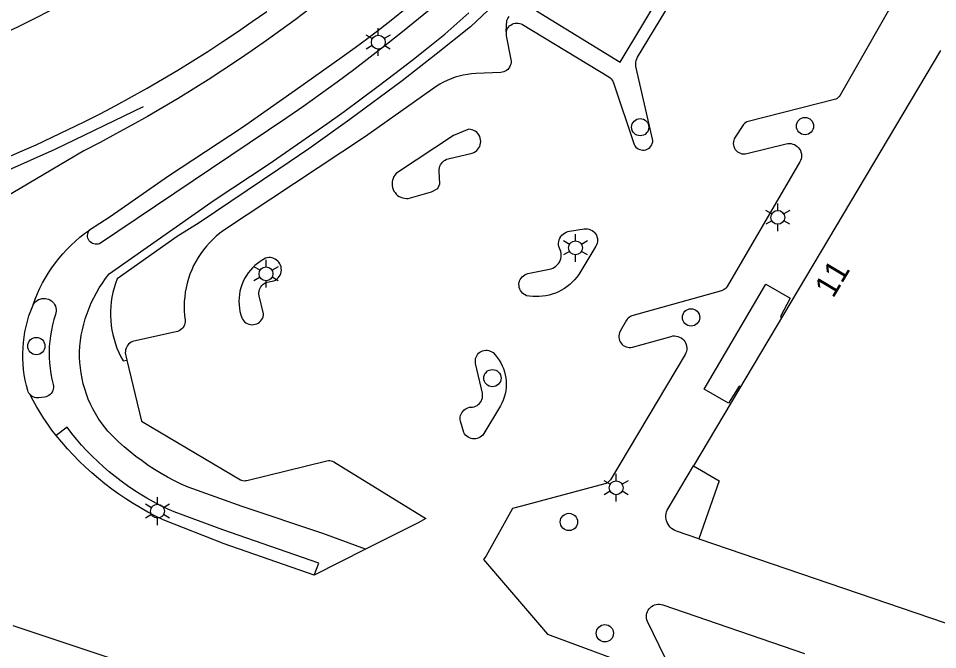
# Model space of a CAD drawing. Extents: x 122462 to 123306, y 485548 to 486417.
# Drawn here: x 122534.9 to 122594.5, y 485893.5 to 485934.4 of the extents above; entities that cross this region are included whole.
import ezdxf

# ---------------------------------------------------------------- set-up
doc = ezdxf.new("R2010")
doc.units = 0
for name, color, linetype in [('B-WE-IE-MEUBILAIR_WEGMEUBILAIR_VERKEERSBORD-S', 7, 'Continuous'), ('Level 1', 7, 'Continuous'), ('Level 11', 7, 'Continuous'), ('Level 17', 7, 'Continuous'), ('Level 24', 7, 'Continuous'), ('Level 50', 7, 'Continuous'), ('Level 53', 7, 'Continuous')]:
    doc.layers.add(name, color=color, linetype=linetype)

msp = doc.modelspace()

# ---------------------------------------------------------------- linework, layer by layer
at = {"layer": 'Level 1'}
msp.add_line((122594.715, 485932.358), (122578.689, 485905.41), dxfattribs=at)
for points in [[(122578.689, 485905.41), (122580.342, 485904.432), (122579.039, 485900.679)], [(122579.039, 485900.679), (122609.071, 485890.432), (122627.809, 485884.039), (122627.989, 485884.549), (122627.707, 485884.649), (122627.853, 485885.077)]]:
    msp.add_lwpolyline(points, dxfattribs=at)
at = {"layer": 'Level 11'}
msp.add_lwpolyline([(122581.736, 485910.532), (122581.654, 485910.568), (122580.956, 485909.469), (122579.375, 485910.374), (122583.388, 485917.199), (122584.966, 485916.281), (122584.325, 485915.095), (122584.409, 485915.027)], dxfattribs=at)
at = {"layer": 'Level 17'}
msp.add_line((122557.413, 485899.995), (122554.09, 485898.319), dxfattribs=at)
for points in [[(122590.3, 485977.359), (122577.5, 485966.539), (122570.31, 485960.499), (122561.81, 485953.259), (122553.49, 485946.279), (122549.337, 485943.016), (122548.455, 485942.327), (122547.563, 485941.65), (122546.662, 485940.986), (122545.752, 485940.335), (122544.833, 485939.696), (122543.905, 485939.07), (122542.968, 485938.458), (122542.023, 485937.858), (122541.069, 485937.272), (122540.108, 485936.699), (122539.138, 485936.139), (122538.161, 485935.593), (122537.176, 485935.061), (122536.184, 485934.543), (122535.185, 485934.038), (122534.182, 485933.55)], [(122568.504, 485934.929), (122573.932, 485931.589), (122579.741, 485941.282)], [(122566.546, 485933.597), (122566.58, 485933.694), (122566.627, 485933.786), (122566.687, 485933.87), (122566.759, 485933.945), (122566.84, 485934.008), (122566.929, 485934.06), (122567.025, 485934.099), (122567.125, 485934.123), (122567.223, 485934.131), (122567.321, 485934.126), (122567.417, 485934.107), (122567.51, 485934.075), (122567.597, 485934.031), (122573.203, 485930.642), (122573.283, 485930.585), (122573.355, 485930.517), (122573.417, 485930.44), (122573.467, 485930.355), (122573.505, 485930.264), (122574.84, 485926.259), (122574.889, 485926.171), (122574.952, 485926.093), (122575.026, 485926.025), (122575.11, 485925.97), (122575.202, 485925.929), (122575.299, 485925.903), (122575.399, 485925.892), (122575.499, 485925.897), (122575.598, 485925.918), (122575.691, 485925.955), (122575.778, 485926.006), (122575.856, 485926.069), (122575.922, 485926.144), (122575.976, 485926.229), (122576.016, 485926.322), (122576.041, 485926.419), (122576.05, 485926.519), (122574.973, 485931.229), (122574.953, 485931.347), (122574.947, 485931.466), (122574.956, 485931.585), (122574.979, 485931.701), (122575.016, 485931.815), (122575.066, 485931.923), (122580.14, 485940.319)], [(122592.374, 485936.785), (122588.196, 485929.451), (122588.142, 485929.371), (122588.076, 485929.301), (122587.999, 485929.243), (122587.914, 485929.197), (122587.823, 485929.166), (122582.237, 485927.747), (122582.152, 485927.719), (122582.073, 485927.678), (122582, 485927.626), (122581.936, 485927.563), (122581.882, 485927.492), (122581.383, 485926.724), (122581.333, 485926.632), (122581.297, 485926.534), (122581.276, 485926.432), (122581.27, 485926.327), (122581.28, 485926.223), (122581.306, 485926.122), (122581.346, 485926.026), (122581.4, 485925.936), (122581.467, 485925.856), (122581.545, 485925.786), (122581.632, 485925.729), (122581.727, 485925.686), (122581.828, 485925.657), (122581.931, 485925.643), (122582.036, 485925.645), (122582.139, 485925.663), (122584.699, 485926.302), (122584.807, 485926.321), (122584.918, 485926.325), (122585.027, 485926.314), (122585.134, 485926.288), (122585.236, 485926.247), (122585.332, 485926.193), (122585.42, 485926.126), (122585.497, 485926.048), (122585.563, 485925.96), (122585.617, 485925.863), (122585.656, 485925.76), (122585.681, 485925.653), (122585.691, 485925.544), (122585.686, 485925.434), (122585.666, 485925.325), (122585.632, 485925.221), (122585.583, 485925.122), (122580.868, 485917.044), (122580.816, 485916.968), (122580.752, 485916.901), (122580.679, 485916.845), (122580.599, 485916.801), (122580.512, 485916.769), (122574.699, 485915.132), (122574.612, 485915.1), (122574.53, 485915.054), (122574.456, 485914.997), (122574.393, 485914.929), (122574.34, 485914.852), (122573.932, 485914.138), (122573.888, 485914.045), (122573.857, 485913.946), (122573.842, 485913.844), (122573.842, 485913.741), (122573.857, 485913.639), (122573.886, 485913.54), (122573.93, 485913.447), (122573.987, 485913.361), (122574.057, 485913.284), (122574.136, 485913.219), (122574.225, 485913.166), (122574.32, 485913.126), (122574.42, 485913.101), (122574.523, 485913.091), (122574.626, 485913.096), (122574.727, 485913.116), (122577.237, 485913.811), (122577.347, 485913.833), (122577.458, 485913.84), (122577.57, 485913.831), (122577.679, 485913.807), (122577.784, 485913.768), (122577.882, 485913.714), (122577.972, 485913.648)], [(122561.889, 485935.262), (122560.859, 485934.41), (122559.821, 485933.568), (122558.774, 485932.737), (122557.719, 485931.916), (122556.656, 485931.107), (122555.584, 485930.308), (122554.504, 485929.521), (122553.416, 485928.744), (122552.32, 485927.979), (122540.168, 485919.821), (122540.079, 485919.794), (122539.988, 485919.782), (122539.895, 485919.785), (122539.804, 485919.803), (122539.718, 485919.835), (122539.637, 485919.881), (122539.566, 485919.94)], [(122566.13, 485935.699), (122564.23, 485933.889), (122562.01, 485932.109), (122559.8, 485930.379), (122556.4, 485927.869), (122553.74, 485925.979), (122551.8, 485924.649), (122546.63, 485921.182), (122545.198, 485920.297), (122541.303, 485917.531), (122541.2, 485917.243), (122541.111, 485916.95), (122541.036, 485916.653), (122540.976, 485916.353), (122540.931, 485916.05), (122540.901, 485915.745), (122540.885, 485915.44), (122540.885, 485915.133), (122540.9, 485914.828), (122540.93, 485914.523), (122540.975, 485914.22), (122541.035, 485913.92), (122541.109, 485913.623), (122541.198, 485913.33), (122541.301, 485913.042), (122541.418, 485912.759), (122541.549, 485912.482), (122541.693, 485912.212), (122541.942, 485912.271)], [(122553.774, 485935.039), (122552.859, 485934.35), (122551.936, 485933.672), (122551.005, 485933.006), (122550.066, 485932.35), (122549.12, 485931.706), (122548.165, 485931.073), (122547.204, 485930.451), (122546.234, 485929.841), (122545.258, 485929.243), (122544.275, 485928.656), (122543.284, 485928.081), (122542.264, 485927.505), (122541.236, 485926.941), (122540.202, 485926.39), (122539.161, 485925.851), (122527.331, 485918.861)], [(122533.938, 485925.315), (122534.999, 485925.771), (122536.053, 485926.24), (122537.101, 485926.723), (122538.143, 485927.22), (122539.179, 485927.731), (122540.207, 485928.255), (122541.228, 485928.793), (122542.242, 485929.344), (122543.249, 485929.909), (122544.249, 485930.487), (122545.24, 485931.078), (122546.224, 485931.682), (122547.2, 485932.298), (122548.167, 485932.928), (122549.126, 485933.571), (122550.077, 485934.226), (122551.018, 485934.893)], [(122557.413, 485899.995), (122554.64, 485901.029), (122549.41, 485902.769), (122545.91, 485904.029), (122545.462, 485904.231), (122545.021, 485904.447), (122544.587, 485904.676), (122544.16, 485904.918), (122543.74, 485905.174), (122543.329, 485905.442), (122542.926, 485905.724), (122542.533, 485906.017), (122542.148, 485906.323), (122541.773, 485906.64), (122541.408, 485906.968), (122541.054, 485907.308), (122540.71, 485907.659), (122540.489, 485907.93), (122540.281, 485908.211), (122540.085, 485908.501), (122539.903, 485908.8), (122539.735, 485909.107), (122539.581, 485909.421), (122539.442, 485909.742), (122539.318, 485910.068), (122539.208, 485910.401), (122539.114, 485910.737), (122539.035, 485911.078), (122538.972, 485911.422), (122538.925, 485911.769), (122538.893, 485912.117), (122538.878, 485912.467), (122538.878, 485912.816), (122538.895, 485913.166), (122538.927, 485913.514), (122538.983, 485913.878), (122539.054, 485914.239), (122539.14, 485914.597), (122539.241, 485914.951), (122539.357, 485915.301), (122539.488, 485915.645), (122539.633, 485915.983), (122539.793, 485916.315), (122539.966, 485916.64), (122540.152, 485916.958), (122540.352, 485917.267), (122540.565, 485917.568), (122540.79, 485917.859), (122547.6, 485922.639), (122551.16, 485925.009), (122553.79, 485926.809), (122554.913, 485927.599), (122556.028, 485928.4), (122557.136, 485929.211), (122558.237, 485930.032), (122559.329, 485930.864), (122560.414, 485931.705), (122561.491, 485932.557), (122562.56, 485933.419), (122563.342, 485934.098), (122564.115, 485934.789)], [(122559.996, 485935.042), (122559.198, 485934.395), (122558.391, 485933.76), (122557.574, 485933.137), (122556.749, 485932.526), (122555.914, 485931.927), (122552.86, 485929.769), (122549.43, 485927.369), (122544.65, 485924.199), (122540.85, 485921.569), (122539.51, 485920.699)], [(122566.546, 485933.597), (122566.591, 485934.305), (122566.652, 485934.434), (122566.727, 485934.556)], [(122566.546, 485933.597), (122566.536, 485933.498), (122566.537, 485933.398), (122566.548, 485933.299), (122566.845, 485931.764), (122566.857, 485931.665), (122566.855, 485931.565), (122566.838, 485931.466), (122566.807, 485931.371), (122566.764, 485931.281), (122566.707, 485931.198), (122566.64, 485931.124), (122566.563, 485931.06), (122566.477, 485931.008), (122566.385, 485930.969), (122566.288, 485930.944), (122566.189, 485930.932), (122564.568, 485930.861), (122564.294, 485930.841), (122564.022, 485930.807), (122563.753, 485930.757), (122563.486, 485930.693), (122563.223, 485930.614), (122562.965, 485930.521), (122562.712, 485930.414), (122562.466, 485930.294), (122562.227, 485930.16), (122561.995, 485930.013), (122557.414, 485926.77), (122548.212, 485920.682), (122547.97, 485920.5), (122547.737, 485920.307), (122547.514, 485920.102), (122547.301, 485919.887), (122547.099, 485919.661), (122546.909, 485919.425), (122546.731, 485919.18), (122546.566, 485918.927), (122546.413, 485918.665), (122546.273, 485918.397), (122546.147, 485918.122), (122546.035, 485917.84), (122545.937, 485917.554), (122545.853, 485917.263), (122545.784, 485916.968), (122545.73, 485916.67), (122545.69, 485916.37), (122545.666, 485916.068), (122545.657, 485915.765), (122545.662, 485915.463), (122545.683, 485915.161), (122545.719, 485914.86), (122545.717, 485914.755), (122545.701, 485914.652), (122545.67, 485914.552), (122545.625, 485914.457), (122545.567, 485914.369), (122545.498, 485914.291), (122545.418, 485914.223), (122545.329, 485914.167), (122545.234, 485914.124), (122545.133, 485914.095), (122545.029, 485914.081), (122542.399, 485913.505), (122542.302, 485913.472), (122542.211, 485913.426), (122542.126, 485913.369), (122542.05, 485913.3), (122541.984, 485913.222), (122541.93, 485913.135), (122541.887, 485913.042), (122541.858, 485912.944), (122541.842, 485912.843), (122541.84, 485912.741), (122541.852, 485912.639), (122541.878, 485912.54), (122541.942, 485912.271)], [(122560.068, 485922.754), (122560.19, 485922.759), (122561.69, 485923.179), (122562.1, 485923.409), (122562.24, 485923.709), (122562.19, 485924.529), (122562.193, 485924.636), (122562.21, 485924.742), (122562.241, 485924.845), (122562.286, 485924.943), (122562.344, 485925.033), (122562.413, 485925.115), (122562.493, 485925.187), (122562.582, 485925.247), (122562.678, 485925.295), (122562.78, 485925.329), (122564.34, 485925.699), (122564.443, 485925.74), (122564.54, 485925.795), (122564.628, 485925.864), (122564.706, 485925.943), (122564.771, 485926.033), (122564.824, 485926.131), (122564.862, 485926.236), (122564.885, 485926.345), (122564.893, 485926.456), (122564.885, 485926.567), (122564.862, 485926.676), (122564.823, 485926.78), (122564.771, 485926.878), (122564.705, 485926.968), (122564.627, 485927.048), (122564.539, 485927.116), (122564.443, 485927.171), (122564.339, 485927.212), (122564.231, 485927.238), (122564.12, 485927.249), (122563.12, 485926.839), (122559.5, 485924.449), (122559.409, 485924.367), (122559.329, 485924.274), (122559.262, 485924.172), (122559.209, 485924.061), (122559.17, 485923.945), (122559.147, 485923.825), (122559.139, 485923.703), (122559.147, 485923.581), (122559.171, 485923.461), (122559.21, 485923.345), (122559.263, 485923.235), (122559.33, 485923.132), (122559.41, 485923.039), (122559.501, 485922.958), (122559.602, 485922.888), (122559.711, 485922.832), (122559.826, 485922.791), (122559.946, 485922.765), (122560.068, 485922.754)], [(122535.863, 485915.863), (122535.995, 485916.224), (122536.142, 485916.58), (122536.302, 485916.93), (122536.476, 485917.274), (122536.663, 485917.61), (122536.864, 485917.938), (122537.077, 485918.259), (122537.303, 485918.571), (122537.54, 485918.873), (122537.79, 485919.166), (122538.051, 485919.449), (122538.322, 485919.722), (122538.605, 485919.984), (122538.897, 485920.234), (122539.199, 485920.472), (122539.51, 485920.699)], [(122539.566, 485919.94), (122539.504, 485920.009), (122539.455, 485920.087), (122539.419, 485920.173), (122539.397, 485920.263), (122539.391, 485920.355), (122539.399, 485920.447), (122539.422, 485920.537), (122539.459, 485920.622), (122539.51, 485920.699)], [(122568.47, 485916.387), (122568.266, 485916.395), (122568.062, 485916.416), (122567.86, 485916.449), (122567.763, 485916.493), (122567.674, 485916.549), (122567.594, 485916.618), (122567.524, 485916.698), (122567.465, 485916.786), (122567.42, 485916.882), (122567.389, 485916.983), (122567.373, 485917.088), (122567.371, 485917.194), (122567.385, 485917.299), (122567.413, 485917.401), (122567.455, 485917.498), (122567.51, 485917.588), (122567.578, 485917.67), (122567.656, 485917.741), (122567.744, 485917.8), (122567.839, 485917.846), (122567.94, 485917.879), (122569.46, 485918.199), (122569.569, 485918.241), (122569.671, 485918.297), (122569.766, 485918.365), (122569.852, 485918.445), (122569.926, 485918.534), (122569.989, 485918.633), (122570.039, 485918.738), (122570.075, 485918.849), (122570.097, 485918.964), (122570.105, 485919.08), (122570.098, 485919.197), (122570.076, 485919.311), (122570.04, 485919.422), (122569.99, 485919.528), (122569.958, 485919.636), (122569.942, 485919.747), (122569.941, 485919.859), (122569.954, 485919.971), (122569.983, 485920.08), (122570.027, 485920.183), (122570.084, 485920.28), (122570.154, 485920.368), (122570.235, 485920.446), (122570.326, 485920.512), (122570.425, 485920.565), (122570.53, 485920.605), (122570.64, 485920.629), (122571.597, 485920.781), (122571.703, 485920.79), (122571.809, 485920.784), (122571.914, 485920.763), (122572.014, 485920.728), (122572.108, 485920.678), (122572.194, 485920.616), (122572.271, 485920.542), (122572.337, 485920.459), (122572.39, 485920.366), (122572.429, 485920.267), (122572.454, 485920.164), (122572.464, 485920.058), (122572.459, 485919.952), (122572.439, 485919.847), (122572.404, 485919.747), (122572.356, 485919.652), (122571.25, 485917.819), (122571.12, 485917.645), (122570.978, 485917.479), (122570.826, 485917.323), (122570.664, 485917.178), (122570.494, 485917.043), (122570.314, 485916.919), (122570.128, 485916.808), (122569.934, 485916.708), (122569.734, 485916.622), (122569.529, 485916.549), (122569.32, 485916.489), (122569.107, 485916.443), (122568.892, 485916.41), (122568.675, 485916.392), (122568.47, 485916.387)], [(122550.056, 485914.568), (122550.16, 485914.573), (122550.262, 485914.593), (122550.361, 485914.627), (122550.454, 485914.675), (122550.539, 485914.735), (122550.615, 485914.806), (122550.68, 485914.888), (122550.733, 485914.978), (122550.773, 485915.074), (122550.799, 485915.175), (122550.81, 485915.279), (122550.528, 485916.438), (122550.51, 485916.54), (122550.507, 485916.644), (122550.518, 485916.747), (122550.543, 485916.847), (122550.582, 485916.943), (122550.634, 485917.033), (122550.697, 485917.115), (122550.771, 485917.187), (122550.855, 485917.249), (122550.946, 485917.298), (122551.043, 485917.334), (122551.144, 485917.357), (122551.256, 485917.361), (122551.365, 485917.381), (122551.471, 485917.416), (122551.571, 485917.465), (122551.663, 485917.529), (122551.745, 485917.604), (122551.816, 485917.691), (122551.874, 485917.786), (122551.917, 485917.889), (122551.946, 485917.997), (122551.959, 485918.107), (122551.957, 485918.219), (122551.939, 485918.324), (122551.907, 485918.426), (122551.861, 485918.523), (122551.802, 485918.612), (122551.731, 485918.692), (122551.651, 485918.762), (122551.561, 485918.82), (122551.464, 485918.866), (122551.362, 485918.897), (122551.257, 485918.915), (122551.15, 485918.917), (122551.044, 485918.905), (122550.94, 485918.879), (122550.755, 485918.778), (122550.576, 485918.665), (122550.406, 485918.541), (122550.244, 485918.405), (122550.092, 485918.259), (122549.95, 485918.103), (122549.814, 485917.931), (122549.69, 485917.749), (122549.579, 485917.559), (122549.482, 485917.362), (122549.399, 485917.159), (122549.331, 485916.95), (122549.277, 485916.737), (122549.238, 485916.521), (122549.215, 485916.303), (122549.207, 485916.083), (122549.215, 485915.864), (122549.237, 485915.645), (122549.276, 485915.429), (122549.329, 485915.216), (122549.397, 485915.007), (122549.446, 485914.915), (122549.507, 485914.831), (122549.58, 485914.756), (122549.663, 485914.692), (122549.753, 485914.64), (122549.85, 485914.602), (122549.952, 485914.578), (122550.056, 485914.568)], [(122535.863, 485915.863), (122535.961, 485915.991), (122536.037, 485916.07), (122536.123, 485916.137), (122536.217, 485916.192), (122536.318, 485916.233), (122536.424, 485916.26), (122536.533, 485916.273), (122536.642, 485916.27), (122536.75, 485916.252), (122536.854, 485916.219), (122536.953, 485916.172), (122537.044, 485916.112), (122537.126, 485916.04), (122537.198, 485915.957), (122537.257, 485915.866), (122537.303, 485915.767), (122537.335, 485915.662), (122537.352, 485915.554), (122537.355, 485915.445), (122537.342, 485915.337), (122537.314, 485915.231), (122537.209, 485914.893), (122537.118, 485914.55), (122537.044, 485914.203), (122536.984, 485913.854), (122536.941, 485913.502), (122536.913, 485913.148), (122536.901, 485912.794), (122536.904, 485912.44), (122536.924, 485912.086), (122536.959, 485911.733), (122537.01, 485911.382), (122537.076, 485911.034), (122537.158, 485910.689), (122537.176, 485910.589), (122537.178, 485910.487), (122537.165, 485910.386), (122537.136, 485910.288), (122537.093, 485910.196), (122537.036, 485910.112), (122536.967, 485910.037), (122536.887, 485909.974), (122536.798, 485909.924), (122536.703, 485909.889), (122536.603, 485909.868), (122536.23, 485909.82), (122536.135, 485909.815), (122536.041, 485909.823), (122535.949, 485909.845), (122535.861, 485909.88), (122535.779, 485909.928), (122535.704, 485909.986), (122535.639, 485910.055)], [(122535.639, 485910.055), (122535.585, 485910.128), (122535.543, 485910.208), (122535.512, 485910.293), (122535.423, 485910.632), (122535.348, 485910.975), (122535.287, 485911.32), (122535.241, 485911.668), (122535.21, 485912.017), (122535.194, 485912.368), (122535.192, 485912.718), (122535.206, 485913.069), (122535.234, 485913.418), (122535.277, 485913.766), (122535.334, 485914.112), (122535.406, 485914.456), (122535.493, 485914.795), (122535.593, 485915.131), (122535.708, 485915.463), (122535.837, 485915.789), (122535.863, 485915.863)], [(122577.972, 485913.648), (122578.051, 485913.569), (122578.119, 485913.48), (122578.174, 485913.383), (122578.215, 485913.279), (122578.24, 485913.17), (122578.251, 485913.058), (122578.245, 485912.947), (122578.224, 485912.837), (122578.188, 485912.731), (122578.138, 485912.631), (122573.303, 485904.507), (122573.249, 485904.431), (122573.185, 485904.365), (122573.111, 485904.309), (122573.029, 485904.265), (122572.942, 485904.234), (122567.54, 485902.789), (122566.96, 485902.649), (122565.24, 485899.579), (122565.07, 485899.339), (122569.21, 485894.489), (122575.986, 485891.987)], [(122564.464, 485907.157), (122564.36, 485907.164), (122564.259, 485907.186), (122564.161, 485907.221), (122564.069, 485907.268), (122563.984, 485907.329), (122563.909, 485907.4), (122563.844, 485907.48), (122563.79, 485907.569), (122563.567, 485908.311), (122563.553, 485908.403), (122563.551, 485908.496), (122563.56, 485908.588), (122563.58, 485908.679), (122563.611, 485908.766), (122563.659, 485908.858), (122563.719, 485908.942), (122563.79, 485909.017), (122563.87, 485909.083), (122563.958, 485909.137), (122564.052, 485909.179), (122564.151, 485909.208), (122564.254, 485909.224), (122564.357, 485909.226), (122564.458, 485909.247), (122564.556, 485909.281), (122564.648, 485909.328), (122564.733, 485909.387), (122564.809, 485909.458), (122564.875, 485909.538), (122564.929, 485909.626), (122564.971, 485909.721), (122564.999, 485909.82), (122565.013, 485909.923), (122565.014, 485910.026), (122565, 485910.129), (122564.557, 485912.058), (122564.541, 485912.159), (122564.541, 485912.262), (122564.555, 485912.363), (122564.584, 485912.461), (122564.627, 485912.554), (122564.683, 485912.64), (122564.751, 485912.717), (122564.83, 485912.783), (122564.917, 485912.836), (122565.011, 485912.877), (122565.11, 485912.903), (122565.212, 485912.914), (122565.315, 485912.911), (122565.415, 485912.892), (122565.512, 485912.859), (122565.604, 485912.813), (122565.687, 485912.753), (122565.831, 485912.602), (122565.963, 485912.441), (122566.083, 485912.271), (122566.191, 485912.092), (122566.285, 485911.906), (122566.365, 485911.714), (122566.431, 485911.516), (122566.483, 485911.314), (122566.519, 485911.109), (122566.54, 485910.901), (122566.546, 485910.693), (122566.537, 485910.485), (122566.513, 485910.277), (122566.473, 485910.073), (122566.419, 485909.872), (122566.35, 485909.675), (122566.267, 485909.484), (122566.17, 485909.299), (122565.02, 485907.399), (122564.944, 485907.328), (122564.859, 485907.268), (122564.767, 485907.22), (122564.669, 485907.185), (122564.567, 485907.164), (122564.464, 485907.157)], [(122541.942, 485912.271), (122542.881, 485908.311), (122549.308, 485904.508), (122549.385, 485904.477), (122549.466, 485904.457), (122549.548, 485904.448), (122549.631, 485904.451), (122549.713, 485904.465), (122554.915, 485905.734), (122555.009, 485905.749), (122555.104, 485905.749), (122555.197, 485905.734), (122555.287, 485905.705), (122555.372, 485905.662), (122561.34, 485901.989), (122560.83, 485901.719), (122557.413, 485899.995)], [(122537.36, 485907.369), (122537.084, 485907.733), (122536.818, 485908.103), (122536.562, 485908.481), (122536.316, 485908.865), (122536.08, 485909.256), (122535.854, 485909.653), (122535.639, 485910.055)], [(122554.09, 485898.319), (122554.4, 485899.099), (122548.17, 485901.259), (122545.01, 485902.419), (122544.557, 485902.624), (122544.109, 485902.842), (122543.668, 485903.072), (122543.234, 485903.315), (122542.807, 485903.571), (122542.388, 485903.839), (122541.976, 485904.118), (122541.573, 485904.41), (122541.178, 485904.712), (122540.792, 485905.026), (122540.415, 485905.351), (122540.048, 485905.687), (122539.691, 485906.033), (122539.343, 485906.389), (122539.006, 485906.755), (122538.68, 485907.131), (122538.364, 485907.515), (122538.06, 485907.909), (122537.36, 485907.369)], [(122554.09, 485898.319), (122548.26, 485900.349), (122544.3, 485901.899), (122543.801, 485902.145), (122543.308, 485902.406), (122542.823, 485902.679), (122542.346, 485902.967), (122541.877, 485903.267), (122541.417, 485903.58), (122540.966, 485903.906), (122540.523, 485904.245), (122540.091, 485904.596), (122539.668, 485904.959), (122539.256, 485905.333), (122538.854, 485905.719), (122538.464, 485906.115), (122538.084, 485906.523), (122537.716, 485906.941), (122537.36, 485907.369)], [(122579.039, 485900.679), (122577.579, 485901.18), (122577.469, 485901.225), (122577.366, 485901.282), (122577.269, 485901.352), (122577.182, 485901.432), (122577.105, 485901.522), (122577.039, 485901.62), (122576.985, 485901.726), (122576.944, 485901.837), (122576.917, 485901.953), (122576.903, 485902.07), (122576.903, 485902.189), (122576.918, 485902.307), (122576.946, 485902.422), (122576.988, 485902.533), (122577.042, 485902.638), (122578.689, 485905.41)], [(122576.858, 485892.951), (122575.699, 485895.32), (122575.664, 485895.422), (122575.643, 485895.528), (122575.636, 485895.636), (122575.644, 485895.744), (122575.666, 485895.85), (122575.703, 485895.952), (122575.753, 485896.048), (122575.815, 485896.136), (122575.889, 485896.215), (122575.973, 485896.284), (122576.065, 485896.341), (122576.164, 485896.384), (122576.268, 485896.414), (122576.375, 485896.43), (122576.483, 485896.431), (122576.59, 485896.417), (122576.695, 485896.389), (122585.892, 485893.241)], [(122534.539, 485895.051), (122543.162, 485892.177)]]:
    msp.add_lwpolyline(points, dxfattribs=at)
at = {"layer": 'Level 24'}
msp.add_lwpolyline([(122462.03, 485920.12), (122465.611, 485919.961), (122469.651, 485919.681), (122479.891, 485918.891), (122481.939, 485918.74), (122492.131, 485917.991), (122499.261, 485917.701), (122503.501, 485917.741), (122507.801, 485918.021), (122512.291, 485918.551), (122517.341, 485919.381), (122521.661, 485920.331), (122526.531, 485921.711), (122532.481, 485923.811), (122537.291, 485925.951), (122543.011, 485928.721)], dxfattribs=at)
at = {"layer": 'Level 50'}
for p, q in [((122558.247, 485933.348), (122558.247, 485933.798)), ((122557.857, 485933.123), (122557.467, 485933.348)), ((122559.026, 485933.348), (122558.636, 485933.123)), ((122557.857, 485932.673), (122557.467, 485932.448)), ((122558.247, 485931.998), (122558.247, 485932.448)), ((122559.026, 485932.448), (122558.636, 485932.673)), ((122584.15, 485921.979), (122584.15, 485922.429)), ((122583.76, 485921.754), (122583.37, 485921.979)), ((122584.929, 485921.979), (122584.539, 485921.754)), ((122583.76, 485921.304), (122583.37, 485921.079)), ((122584.15, 485920.629), (122584.15, 485921.079)), ((122584.929, 485921.079), (122584.539, 485921.304)), ((122571.04, 485919.999), (122571.04, 485920.449)), ((122570.65, 485919.774), (122570.26, 485919.999)), ((122571.819, 485919.999), (122571.429, 485919.774)), ((122570.65, 485919.324), (122570.26, 485919.099)), ((122571.819, 485919.099), (122571.429, 485919.324)), ((122550.965, 485918.32), (122550.965, 485918.77)), ((122571.04, 485918.649), (122571.04, 485919.099)), ((122550.575, 485918.095), (122550.185, 485918.32)), ((122551.744, 485918.32), (122551.354, 485918.095)), ((122550.575, 485917.645), (122550.185, 485917.42)), ((122550.965, 485916.97), (122550.965, 485917.42)), ((122551.744, 485917.42), (122551.354, 485917.645)), ((122573.67, 485904.439), (122573.67, 485904.889)), ((122573.28, 485904.214), (122572.89, 485904.439)), ((122574.449, 485904.439), (122574.059, 485904.214)), ((122573.28, 485903.764), (122572.89, 485903.539)), ((122574.449, 485903.539), (122574.059, 485903.764)), ((122543.928, 485902.919), (122543.928, 485903.369)), ((122573.67, 485903.089), (122573.67, 485903.539)), ((122543.538, 485902.694), (122543.148, 485902.919)), ((122544.707, 485902.919), (122544.317, 485902.694)), ((122543.538, 485902.244), (122543.148, 485902.019)), ((122543.928, 485901.569), (122543.928, 485902.019)), ((122544.707, 485902.019), (122544.317, 485902.244))]:
    msp.add_line(p, q, dxfattribs=at)
for centre in [(122558.247, 485932.898), (122584.15, 485921.529), (122571.04, 485919.549), (122550.965, 485917.87), (122573.67, 485903.989), (122543.928, 485902.469)]:
    msp.add_circle(centre, 0.45, dxfattribs=at)
at = {"layer": 'Level 53'}
for centre in [(122575.23, 485927.379), (122585.92, 485927.449), (122578.53, 485915.039), (122536.07, 485913.179), (122565.65, 485911.099), (122570.61, 485901.769), (122572.94, 485894.549)]:
    msp.add_circle(centre, 0.56, dxfattribs=at)

# ---------------------------------------------------------------- texts
at = {"layer": 'B-WE-IE-MEUBILAIR_WEGMEUBILAIR_VERKEERSBORD-S'}
msp.add_text('11', height=1.5, rotation=59.2636, dxfattribs=at).set_placement((122587.742, 485916.23))

doc.saveas('drawing.dxf')
